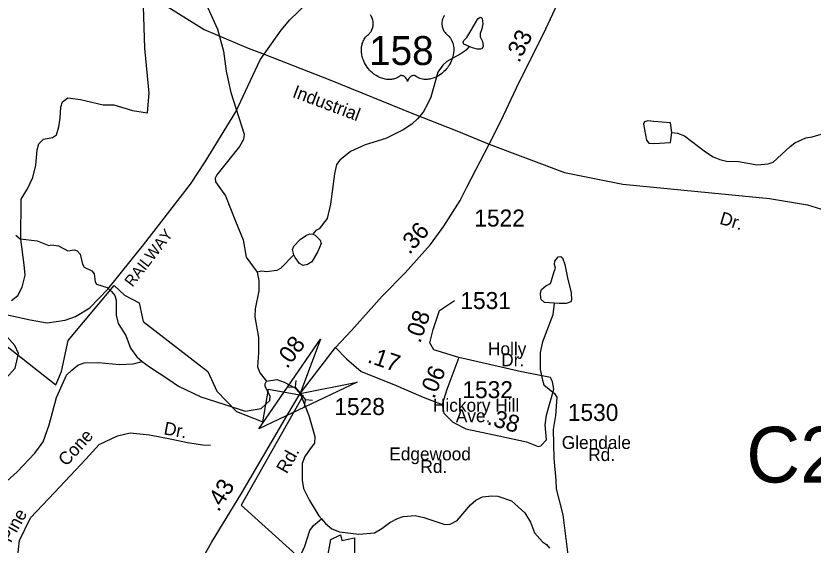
# Model space of a CAD drawing. Extents: x 2056842 to 2160602, y 826753 to 1016856.
# Drawn here: x 2122789 to 2128651, y 935663 to 939557 of the extents above; entities that cross this region are included whole.
import ezdxf

# ---------------------------------------------------------------- set-up
doc = ezdxf.new("R2010")
doc.units = 0
for name, color, linetype in [('Exist Boundary Political City Limit New', 7, 'Continuous'), ('Exist Hydrographic Creek Single Shore', 7, 'Continuous'), ('Exist Hydrographic Misc Water Feature', 7, 'Continuous'), ('Exist Railroad Mainline', 7, 'Continuous'), ('Exist Railroad Mainline Label', 7, 'Continuous'), ('Exist Road Non-System Type 51', 7, 'Continuous'), ('Exist Road Non-System Type 51 Label', 7, 'Continuous'), ('Exist Road Primary US Attributed', 7, 'Continuous'), ('Exist Road Primary US Label', 7, 'Continuous'), ('Exist Road Primary US Shield CELL', 7, 'Continuous'), ('Exist Road Primary US Shield Number Label', 7, 'Continuous'), ('Exist Road Secondary Mileage Hundredths English Label', 7, 'Continuous'), ('Exist Road Secondary Structure Culvert Attributed CELL', 7, 'Continuous'), ('Exist Road Secondary Structure Culvert CELL', 7, 'Continuous'), ('Exist Road Secondary Structure Culvert Number Label', 7, 'Continuous'), ('Exist Road Secondary Type 51 Attributed', 7, 'Continuous'), ('Exist Road Secondary Type 51 Label', 7, 'Continuous'), ('Exist Road Secondary Type 51 Number Label', 7, 'Continuous'), ('Map Preparation Boundary City Limit Buffer Line', 7, 'Continuous')]:
    doc.layers.add(name, color=color, linetype=linetype)

msp = doc.modelspace()

# ---------------------------------------------------------------- linework, layer by layer
at = {"layer": 'Exist Boundary Political City Limit New'}
msp.add_lwpolyline([(2120176, 939132.5), (2123082.2, 936842.1), (2123123, 936939.1), (2123174, 937168.9), (2123511, 937572.4), (2123587.5, 937500.9), (2123694.8, 937444.7), (2123725.2, 937306.8), (2124199.8, 936939.1), (2124266.2, 936796.1), (2124411.8, 936645.5), (2124605.5, 936568.9), (2124646.5, 936808.9), (2124901.5, 936762.9), (2124445.2, 935957.4), (2125049.8, 935410.1), (2125105.2, 935702.9), (2125175.5, 935738.1), (2125184.8, 935696.2), (2125278, 935716.9), (2125279, 935457.4)], dxfattribs=at)
at = {"layer": 'Exist Hydrographic Creek Single Shore'}
for points in [[(2124080.4, 939883.9), (2124272.1, 939458.8), (2124314.8, 939297), (2124335.7, 939149.1), (2124370.1, 938993.4), (2124467.5, 938687.7), (2124461.6, 938647.7), (2124431.9, 938595.7), (2124266.8, 938386.9), (2124253.1, 938362.8), (2124257.2, 938334.8), (2124329.5, 938233.1), (2124404.4, 938045.5), (2124461, 937907.8), (2124481.7, 937781.9), (2124563.9, 937670.3)], [(2126121.4, 939331.3), (2126098.6, 939304.2), (2126054.8, 939274.7), (2125957, 939222.2), (2125927.1, 939194.1), (2125891.4, 939144), (2125840.2, 938957.7), (2125816.4, 938907.7), (2125782.5, 938847.5), (2125743, 938799.3), (2125699.1, 938761.1), (2125635.3, 938718.9), (2125509.6, 938654.3), (2125355.8, 938607.7), (2125248.2, 938559.2), (2125170.5, 938494.9), (2125146.5, 938462.8), (2125130.9, 938394.7), (2125101.6, 938170.6), (2125078.2, 938066.5), (2125018.7, 937990.2), (2124994.7, 937978.2), (2124971.4, 937951.3)], [(2122786.9, 937944.4), (2122819.6, 937917.2), (2122945, 937900.7), (2123029.9, 937866.5), (2123050.1, 937871.6), (2123100.8, 937864), (2123169.3, 937827.9), (2123218.8, 937834.4), (2123239.1, 937828.1), (2123260.6, 937802.7), (2123278.4, 937730.5), (2123289.8, 937707.7), (2123348, 937679.8), (2123363.2, 937659.5), (2123372.3, 937598.9), (2123382.4, 937582.9), (2123460.3, 937557.4), (2123492.5, 937527.5)], [(2124831.3, 937799.4), (2124823.2, 937838.5), (2124832.1, 937862.6), (2124879, 937912), (2124925.8, 937942.4), (2124949.9, 937953.8), (2124971.4, 937951.3)], [(2124971.4, 937951.3), (2124990.4, 937943.7), (2125027.2, 937905.6), (2125033.5, 937881.6), (2125009.4, 937823.3), (2124963.8, 937746), (2124932.2, 937727), (2124901.8, 937719.4), (2124873.9, 937735.8), (2124841, 937777.7), (2124831.3, 937799.4)], [(2124831.3, 937799.4), (2124733.9, 937699.1), (2124707.9, 937683), (2124631.8, 937674.6), (2124595.9, 937678.5), (2124563.9, 937670.3)], [(2124563.9, 937670.3), (2124576.2, 937610.4), (2124574.6, 937534.3), (2124547.1, 937402.3), (2124545.5, 937342.3), (2124572.1, 937190.3), (2124572.7, 937078.4), (2124565.1, 936974.3), (2124583.2, 936930.4), (2124630.7, 936868.5)], [(2123492.5, 937527.5), (2123515.2, 937499.9), (2123525.3, 937464.4), (2123525.3, 937354.9), (2123540.5, 937292.8), (2123596, 937203.8), (2123632.5, 937112.2), (2123678.7, 937048.2), (2123716.8, 937014.6)], [(2122651.2, 936072.1), (2122798.6, 936200.7), (2122928.2, 936339.3), (2122989.7, 936423.5), (2123033.2, 936547.7), (2123088.2, 936747.9), (2123161.4, 936912.2), (2123199.3, 936950.4), (2123243.2, 936986.6), (2123291.2, 937002.8), (2123395.1, 937007.2), (2123551.2, 936992), (2123652, 936995.5), (2123716.8, 937014.6)], [(2123716.8, 937014.6), (2123771.1, 936974.7), (2123912.2, 936880.2), (2123983.2, 936830.8), (2124147.7, 936754.3), (2124326, 936697.1), (2124473.7, 936648), (2124592.7, 936668.3), (2124656.1, 936725.3), (2124658.6, 936758.3), (2124620.6, 936830.5), (2124620.6, 936848.3), (2124630.7, 936868.5)], [(2124630.7, 936868.5), (2124708, 936881.2), (2124761.2, 936860.9), (2124840.7, 936819.2), (2124879.7, 936777.5)], [(2124879.7, 936777.5), (2124943.1, 936615.8), (2124987.4, 936461.2), (2124984.9, 936413.7), (2124953.2, 936370.6), (2124912.7, 936313.6), (2124893.7, 936262.9), (2124894.9, 936141.3), (2124902.5, 936077.9), (2124947.2, 935989.9), (2125015.7, 935878.2), (2125035.6, 935856.5)], [(2125035.6, 935856.5), (2125065.7, 935820.4), (2125113, 935781.6), (2125167.5, 935760.1), (2125309.3, 935742.3), (2125424.8, 935753.7), (2125480.6, 935784.1), (2125537.6, 935829.7), (2125595.7, 935857), (2125635.4, 935872.9), (2125725.5, 935879.6), (2125787.5, 935865.8), (2125941.8, 935814.5), (2125982.3, 935815.8), (2126034.3, 935842.4), (2126130.5, 935957.7), (2126169.8, 935992), (2126220.8, 936017.6), (2126287.8, 936024.9), (2126332.2, 936022.4), (2126432.2, 935986.9), (2126531, 935900.7), (2126572.8, 935831), (2126601.9, 935752.4), (2126662.1, 935687.5), (2126690.2, 935665.6), (2126712.3, 935639.9)]]:
    msp.add_lwpolyline(points, dxfattribs=at)
at = {"layer": 'Exist Hydrographic Misc Water Feature'}
for points in [[(2126121.4, 939331.3), (2126082.1, 939347.8), (2126077.1, 939357.9), (2126082.1, 939376.9), (2126103.7, 939398.5), (2126134.1, 939446.6), (2126186, 939534.1), (2126203.7, 939548), (2126210.1, 939545.5), (2126217.7, 939537.9), (2126222.7, 939498.6), (2126215.1, 939461.8), (2126203.7, 939426.4), (2126203.7, 939403.5), (2126220.2, 939369.3), (2126225.3, 939335.1), (2126217.7, 939317.4), (2126205, 939311), (2126180.9, 939312.3), (2126146.7, 939321.2), (2126121.4, 939331.3)], [(2127480.8, 938778.9), (2127434.8, 938784.7), (2127410.9, 938776.6), (2127402.9, 938760.6), (2127425.4, 938642.7), (2127443.5, 938620.8), (2127479.3, 938616.9)], [(2127613, 938697.6), (2127602.8, 938769.4), (2127480.8, 938778.9)], [(2127479.3, 938616.9), (2127603.4, 938625.5), (2127613, 938697.6)], [(2127613, 938697.6), (2127653, 938693.7), (2127705.1, 938673.9), (2127859.7, 938556.6), (2127915.9, 938520.8), (2127965.9, 938499.1), (2128013.9, 938487.3), (2128101.9, 938485.7), (2128240.1, 938460.3), (2128320.1, 938468.6), (2128357.8, 938480.8), (2128483.3, 938595.4), (2128517.3, 938621.5), (2128597.1, 938659.8), (2128645.1, 938668), (2128734.8, 938695)], [(2126747.4, 937443.5), (2126675.2, 937447.3), (2126652.4, 937468.8), (2126648.6, 937480.2), (2126646.1, 937518.2), (2126653.7, 937543.6), (2126686.6, 937570.2), (2126719.6, 937587.9), (2126728.4, 937609.5), (2126747.4, 937676.6), (2126756.3, 937700.7), (2126750, 937727.3), (2126751.2, 937751.4), (2126776.6, 937784.3), (2126796.8, 937785.6), (2126808.2, 937776.7), (2126826, 937727.3), (2126845, 937628.5), (2126871.6, 937518.2), (2126875.4, 937467.5), (2126869, 937453.6), (2126836.1, 937440.9), (2126784.2, 937439.7), (2126747.4, 937443.5)], [(2126747.4, 937443.5), (2126737.1, 937357.9), (2126661.8, 937157.5), (2126644.4, 937079.4), (2126644.8, 936955.6), (2126661.2, 936875.6), (2126671.4, 936841.7), (2126749.6, 936778), (2126765.6, 936752), (2126756.3, 936616), (2126738.9, 936514), (2126743.6, 936300), (2126758.4, 936140.1), (2126760.6, 936076.1), (2126809.6, 935884.4), (2126847, 935590.5), (2126845.1, 935538.5), (2126859.5, 935452.6)], [(2124688.2, 933087.4), (2124687.6, 933175.4), (2124669.1, 933275.3), (2124606.4, 933458.9), (2124594.1, 933520.9), (2124600.4, 933928.9), (2124590.2, 933992.9), (2124563.9, 934060.7), (2124545.5, 934164.6), (2124549.1, 934204.7), (2124626.5, 934396.9), (2124640, 934493), (2124663.4, 934617), (2124710.7, 934801.3), (2124716.1, 934861.3), (2124721.2, 935125.3), (2124738.6, 935229.3), (2124823.9, 935407.7), (2124857.3, 935529.8), (2124912.9, 935654), (2124950.2, 935770.3), (2124978.1, 935806.3), (2125035.9, 935856.6)]]:
    msp.add_lwpolyline(points, dxfattribs=at)
at = {"layer": 'Exist Railroad Mainline'}
msp.add_lwpolyline([(2120917.1, 938506.7), (2121253.3, 937998.3), (2121377.9, 937834.7), (2121482.5, 937717.3), (2121544.7, 937661.6), (2121620.9, 937621.8), (2122001.3, 937515.5), (2122893.9, 937319.6), (2123018.1, 937298), (2123149.9, 937316.7), (2123225.9, 937344.9), (2123331.6, 937407.5), (2123464.9, 937545.9), (2123727.4, 937871.1), (2124071.4, 938318.6), (2124180.8, 938482.9), (2124405.1, 938851.9), (2124585.4, 939232.8), (2124738.4, 939451.4), (2124802, 939527.7), (2125126.7, 939841)], dxfattribs=at)
at = {"layer": 'Exist Road Non-System Type 51'}
for points in [[(2122755.3, 937462), (2122803.2, 937500.4), (2122833.6, 937559.6), (2122856, 937647.7), (2122849.6, 937724.5), (2122825.6, 937913.3), (2122827.1, 938208.2), (2122873.5, 938283.4), (2122911.9, 938366.6), (2122934.3, 938457.9), (2122943.8, 938572.2), (2122958.2, 938615.4), (2122991.7, 938650.6), (2123057.3, 938661.8), (2123087.7, 938682.6), (2123103.7, 938740.2), (2123113.3, 938804.2), (2123118.1, 938884.3), (2123130.9, 938924.3), (2123170.9, 938953.1), (2123263.1, 938941.3), (2123429.5, 938902.9), (2123507.8, 938902.9), (2123646.9, 938859.7), (2123755.3, 938843.7), (2123768.1, 938989), (2123736.1, 939318.6), (2123726.5, 939624.9)], [(2121204.6, 936700.6), (2121282.2, 936697.3), (2121403.7, 936681.3), (2121563.7, 936652.5), (2121642, 936634.9), (2121787.5, 936646.1), (2121988.4, 936668.3), (2122311.4, 936729.1), (2122443.6, 936754.3), (2122712.3, 936885.5), (2122784.2, 936963.9), (2122806.6, 937072.7), (2122781, 937130.3), (2122701.1, 937219.9), (2122629.1, 937299.9), (2122609.7, 937350), (2122617.7, 937391.6)], [(2123402.1, 936403.2), (2123534.5, 936466.9), (2123628.8, 936487.9), (2123772, 936473.9), (2123936.1, 936442.5), (2124051.3, 936418), (2124163.1, 936400.5), (2124219, 936397)], [(2123693.4, 934671.8), (2123506.6, 934891.6), (2123286.5, 935108.2), (2123007.2, 935356.4), (2122839.6, 935496.1), (2122801.1, 935569.5), (2122815.1, 935695.3), (2122895.4, 935863.1), (2123073.5, 936048.3), (2123304, 936295.7), (2123402.1, 936403.2)]]:
    msp.add_lwpolyline(points, dxfattribs=at)
at = {"layer": 'Exist Road Primary US Attributed'}
for points in [[(2120022.9, 941405.1), (2120724.4, 941229.7), (2121232.9, 941104.8), (2121538.3, 941004), (2121858.2, 940853.6), (2122369.9, 940540), (2123129.4, 940067.9), (2123737.1, 939731.8), (2124172.1, 939456.6), (2124496.7, 939320.6), (2124614.8, 939274.7)], [(2124614.8, 939274.7), (2125098, 939087), (2125712, 938837.3), (2126031, 938710.1), (2126267.7, 938614.1)], [(2126267.7, 938614.1), (2126823.6, 938405.4), (2127250.9, 938319.1), (2128331, 938214), (2128609.4, 938165.5), (2128865.7, 938087.7), (2129104, 937986.7), (2129477.6, 937776.4), (2129687.7, 937589.6), (2130299.1, 936938.2), (2130783.1, 936407.2), (2130921.3, 936225.7), (2131012.9, 936085.5), (2131121.5, 935904.9), (2131249, 935656.9), (2131329.8, 935421.5), (2131409.8, 935095.4), (2131552.5, 934368.5), (2131632.4, 933812.4), (2131661.8, 933557), (2131706.5, 933250.4)]]:
    msp.add_lwpolyline(points, dxfattribs=at)
at = {"layer": 'Exist Road Primary US Shield CELL'}
msp.add_lwpolyline([(2125939.3, 939559.3), (2125935.9, 939554.1), (2125932.6, 939548.4), (2125930.3, 939543.5), (2125926.3, 939533.1), (2125924.4, 939526.6), (2125923.2, 939521), (2125921.7, 939509.6), (2125921.3, 939504.1), (2125921.3, 939498.7), (2125921.6, 939493), (2125922.1, 939487.5), (2125923.1, 939481.8), (2125924, 939476.8), (2125925.6, 939470.7), (2125927.9, 939463.5), (2125930.7, 939456.6), (2125936.6, 939445.4), (2125944.1, 939434), (2125949.5, 939427.7), (2125954.9, 939422.2), (2125962.8, 939415.5), (2125967.1, 939411.7), (2125972, 939406.8), (2125980.1, 939397.4), (2125983.3, 939393), (2125986.6, 939388.1), (2125989.7, 939383), (2125992.7, 939377.5), (2125995.1, 939372.7), (2125999.7, 939361.7), (2126003, 939351), (2126004.5, 939345.4), (2126006.9, 939332.7), (2126007.8, 939326.5), (2126008.8, 939314.2), (2126008.8, 939299.3), (2126007.7, 939285.2), (2126005, 939268.7), (2126002.8, 939258.8), (2125999.4, 939247.3), (2125996.2, 939237.4), (2125990.3, 939222.7), (2125985.1, 939212.1), (2125978.3, 939199.6), (2125973.7, 939192.1), (2125968.3, 939184), (2125961.5, 939174.8), (2125953.6, 939164.9), (2125944.1, 939154.5), (2125936.5, 939146.8), (2125926.5, 939137.8), (2125920.4, 939132.8), (2125911.7, 939126.3), (2125899.9, 939118.4), (2125888.2, 939111.6), (2125878.2, 939106.5), (2125869.4, 939102.7), (2125858, 939098.4), (2125839, 939093.2), (2125832.1, 939091.7), (2125823.9, 939090.5), (2125816.3, 939089.7), (2125808.8, 939089.3), (2125798.8, 939089.3), (2125788.8, 939090), (2125779.4, 939091.4), (2125769.6, 939093.5), (2125759.4, 939096.5), (2125750.1, 939100.2), (2125740.6, 939104.8), (2125724.7, 939114.8), (2125720.1, 939117.2), (2125717.6, 939117.9), (2125711.4, 939118.2), (2125705.6, 939117), (2125699.7, 939114.7), (2125696.1, 939112.8), (2125691.4, 939109.6), (2125687.8, 939106.8), (2125683.3, 939102.6), (2125680.3, 939099.1), (2125678, 939096.4), (2125673.5, 939089.3), (2125671.9, 939085.9), (2125670.2, 939081.6), (2125668.8, 939075.2), (2125666.8, 939083.3), (2125664.4, 939088.6), (2125661.7, 939093.2), (2125658.8, 939097.2), (2125654.3, 939102.4), (2125650.3, 939106.2), (2125645.4, 939110.2), (2125640.3, 939113.3), (2125636.1, 939115.4), (2125632.3, 939116.9), (2125627.7, 939118), (2125623.9, 939118.3), (2125620.8, 939118.2), (2125616.5, 939117.3), (2125610.7, 939113.1), (2125605.2, 939109.3), (2125599.2, 939105.5), (2125592.1, 939101.7), (2125586.8, 939099.3), (2125580.6, 939096.9), (2125573.3, 939094.5), (2125565.4, 939092.4), (2125557.3, 939090.8), (2125550.1, 939089.7), (2125542.5, 939089), (2125535.6, 939088.8), (2125528.3, 939088.8), (2125521.6, 939089.4), (2125513.8, 939090), (2125504, 939091.5), (2125496, 939093.3), (2125487.5, 939095.6), (2125478.7, 939098.3), (2125469.4, 939101.9), (2125457.7, 939107), (2125449.6, 939111.2), (2125436.7, 939118.5), (2125421.7, 939128.9), (2125410.4, 939138.1), (2125402, 939145.7), (2125389.8, 939158.1), (2125382.6, 939166.3), (2125371.4, 939180.8), (2125364.1, 939191.4), (2125359.5, 939199.2), (2125352.6, 939211.6), (2125348.9, 939219.4), (2125344, 939230.8), (2125340.2, 939241.3), (2125337, 939251.1), (2125335.3, 939257.4), (2125332.9, 939268.5), (2125331.4, 939276.3), (2125329.9, 939287), (2125329.1, 939298.3), (2125329, 939308.7), (2125329.2, 939317.4), (2125330.2, 939327.5), (2125331.9, 939338.2), (2125334, 939347.4), (2125335.9, 939354), (2125338.6, 939362.1), (2125342.2, 939371), (2125346.5, 939379.5), (2125350.5, 939386.5), (2125355.6, 939394.1), (2125360.6, 939400.6), (2125367.2, 939407.7), (2125374, 939414.3), (2125380.3, 939419.4), (2125387.7, 939426.7), (2125391.6, 939431.1), (2125396.3, 939437.2), (2125400, 939442.9), (2125403, 939448), (2125406.9, 939455.5), (2125409.2, 939461.2), (2125412.2, 939469.8), (2125413.7, 939475.9), (2125415.2, 939483.7), (2125416.2, 939491.1), (2125416.6, 939500.3), (2125416.3, 939507.9), (2125415.3, 939516.8), (2125413.7, 939525.3), (2125411.7, 939532.7), (2125408.5, 939541.3), (2125405.5, 939547.5), (2125400.6, 939555.9), (2125395.1, 939563.7)], dxfattribs=at)
at = {"layer": 'Exist Road Secondary Structure Culvert Attributed CELL'}
msp.add_lwpolyline([(2125297.7, 936861.8), (2124575.4, 936517.9), (2125028.9, 937176.9), (2124879.7, 936777.5)], close=True, dxfattribs=at)
at = {"layer": 'Exist Road Secondary Structure Culvert CELL'}
for p, q in [((2124790.6, 936827.6), (2124841.2, 936824.1)), ((2124847.4, 936874.5), (2124841.2, 936824.1)), ((2124841.2, 936824.1), (2124918.2, 936730.8)), ((2124912, 936680.4), (2124918.2, 936730.8)), ((2124968.8, 936727.4), (2124918.2, 936730.8))]:
    msp.add_line(p, q, dxfattribs=at)
at = {"layer": 'Exist Road Secondary Type 51 Attributed'}
for points in [[(2126267.7, 938614.1), (2126355.6, 938782.7), (2126470.8, 939026.9), (2126684.8, 939462.7), (2126771.2, 939645.2), (2126912.9, 939908.8), (2126988, 940028.8), (2127065, 940136.3)], [(2125139.8, 937116.7), (2125255.7, 937241.5), (2125482, 937493.1), (2125651.7, 937666.5), (2125836.7, 937875), (2125936.3, 938008.9), (2126054.9, 938199.4), (2126105.1, 938296.4), (2126202.1, 938485.1), (2126267.7, 938614.1)], [(2126045.9, 937043.9), (2125862.7, 937099.6), (2125832.2, 937151.7), (2125857.3, 937248.7), (2125903.1, 937388), (2126012.7, 937461.7)], [(2123789.9, 934740.6), (2123754, 934826.8), (2123777.4, 934878.9), (2123921.9, 935142.2), (2124226.3, 935680.4), (2124449.9, 936046.1), (2124786.8, 936619.8), (2124879.7, 936777.5), (2125139.8, 937116.7)], [(2125139.8, 937116.7), (2125218.9, 937034), (2125328.5, 936940.5), (2125567.3, 936843.5), (2125782.8, 936750.1), (2125922.9, 936697.9)], [(2126045.9, 937043.9), (2125957.9, 936806.7), (2125922.9, 936697.9)], [(2126725.6, 936886.5), (2126719.3, 936896.5), (2126507.4, 936937.8), (2126270.3, 936991.8), (2126045.9, 937043.9)], [(2126647.9, 936392.5), (2126691.4, 936437.4), (2126680.7, 936547), (2126691.4, 936618.9), (2126743.5, 936809.4), (2126735.4, 936864.2), (2126725.6, 936886.5)], [(2125922.9, 936697.9), (2125936.3, 936634.2), (2126002.8, 936565.9), (2126096.2, 936519.1), (2126340.4, 936467), (2126544.2, 936421.2), (2126628.6, 936388.9), (2126647.9, 936392.5)]]:
    msp.add_lwpolyline(points, dxfattribs=at)
at = {"layer": 'Map Preparation Boundary City Limit Buffer Line'}
msp.add_lwpolyline([(2120176, 939132.5), (2123082.2, 936842.1), (2123123, 936939.1), (2123174, 937168.9), (2123511, 937572.4), (2123587.5, 937500.9), (2123694.8, 937444.7), (2123725.2, 937306.8), (2124199.8, 936939.1), (2124266.2, 936796.1), (2124411.8, 936645.5), (2124605.5, 936568.9), (2124646.5, 936808.9), (2124901.5, 936762.9), (2124445.2, 935957.4), (2125049.8, 935410.1), (2125105.2, 935702.9), (2125175.5, 935738.1), (2125184.8, 935696.2), (2125278, 935716.9), (2125279, 935457.4)], dxfattribs=at)

# ---------------------------------------------------------------- texts
at = {"layer": 'Exist Railroad Mainline Label'}
msp.add_text('RAILWAY', height=82.02, rotation=52.19015, dxfattribs=at).set_placement((2123645, 937557.1))
at = {"layer": 'Exist Road Non-System Type 51 Label'}
for s, rotation, p in [('Dr.', 349.25243, (2123870.9, 936478.5)), ('Cone', 47.89103, (2123160.1, 936236.8)), ('Pine', 60.85153, (2122751.1, 935673.4))]:
    msp.add_text(s, height=95, rotation=rotation, dxfattribs=at).set_placement(p)
at = {"layer": 'Exist Road Primary US Label'}
for s, rotation, p in [('Industrial', 339.4612, (2124815.9, 938961.7)), ('Dr.', 343.0813, (2127957.4, 938027.9))]:
    msp.add_text(s, height=95, rotation=rotation, dxfattribs=at).set_placement(p)
at = {"layer": 'Exist Road Primary US Shield Number Label'}
msp.add_text('158', height=212.5, dxfattribs=at).set_placement((2125386.1, 939195.6))
at = {"layer": 'Exist Road Secondary Mileage Hundredths English Label'}
for s, rotation, p in [('.33', 63.84281, (2126489.1, 939206)), ('.36', 48.41693, (2125682.5, 937795.5)), ('.08', 70.72527, (2125761.4, 937142.7)), ('.08', 53.11736, (2124783.4, 936955)), ('.17', 341.25363, (2125367.3, 937009.1)), ('.06', 67.75875, (2125864, 936734.1)), ('.38', 343.59269, (2126246.9, 936552.3)), ('.43', 58.05986, (2124278.6, 935901.3))]:
    msp.add_text(s, height=125, rotation=rotation, dxfattribs=at).set_placement(p)
at = {"layer": 'Exist Road Secondary Structure Culvert Number Label'}
msp.add_text('C29', height=410.1, dxfattribs=at).set_placement((2128159.7, 936122.9))
at = {"layer": 'Exist Road Secondary Type 51 Label'}
for s, p in [('Holly', (2126259.9, 937059.5)), ('Dr.', (2126357.4, 936978.4)), ('Hickory Hill', (2125855.4, 936643.9)), ('Ave.', (2126023.7, 936566.7)), ('Glendale', (2126802.7, 936369.9)), ('Edgewood', (2125534.1, 936286.1)), ('Rd.', (2126997.1, 936281.1)), ('Rd.', (2125763.2, 936193.5))]:
    msp.add_text(s, height=95, dxfattribs=at).set_placement(p)
msp.add_text('Rd.', height=95, rotation=60.77771, dxfattribs=at).set_placement((2124780.8, 936182))
at = {"layer": 'Exist Road Secondary Type 51 Number Label'}
for s, p in [('1522', (2126159.6, 938006.7)), ('1531', (2126057, 937399.6)), ('1532', (2126071.7, 936743.7)), ('1528', (2125130.1, 936619.6)), ('1530', (2126847.3, 936576))]:
    msp.add_text(s, height=125, dxfattribs=at).set_placement(p)

doc.saveas('drawing.dxf')
